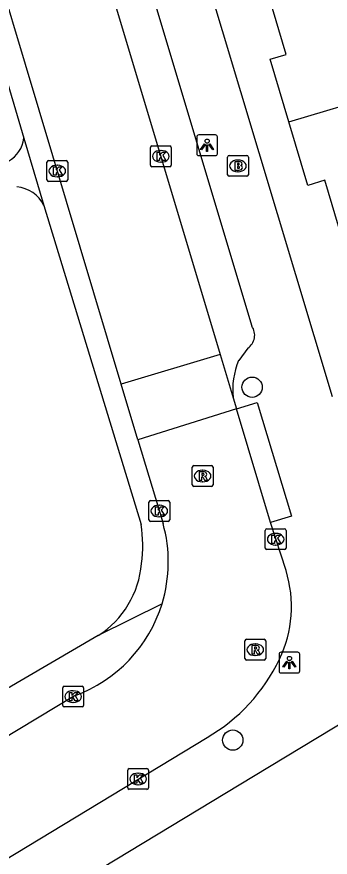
# Model space of a CAD drawing. Extents: x 157767 to 159171, y 387842 to 389425.
# Drawn here: x 158391.28 to 158406.35, y 388425.07 to 388465.56 of the extents above; entities that cross this region are included whole.
import ezdxf

# ---------------------------------------------------------------- set-up
doc = ezdxf.new("R2010")
doc.units = 0
for name, color, linetype in [('IMGEO_Boom', 7, 'Continuous'), ('IMGEO_Brandkraan', 7, 'Continuous'), ('IMGEO_Kolk', 7, 'Continuous'), ('IMGEO_Lichtpunt', 7, 'Continuous'), ('IMGEO_Pand', 7, 'Continuous'), ('IMGEO_Rijbaan_lokaal_open', 7, 'Continuous'), ('IMGEO_Rioolput', 7, 'Continuous'), ('IMGEO_Voetpad_open', 7, 'Continuous')]:
    doc.layers.add(name, color=color, linetype=linetype)

msp = doc.modelspace()

# ---------------------------------------------------------------- linework, layer by layer
at = {"layer": 'IMGEO_Boom'}
for centre in [(158402.599, 388447.71), (158401.669, 388430.71)]:
    msp.add_circle(centre, 0.489, dxfattribs=at)
at = {"layer": 'IMGEO_Brandkraan'}
for p, q in [((158401.416, 388457.948), (158401.416, 388458.8)), ((158401.491, 388458.874), (158402.343, 388458.874)), ((158401.904, 388458.654), (158401.929, 388458.654)), ((158402.417, 388458.8), (158402.417, 388457.948)), ((158402.343, 388457.874), (158401.491, 388457.874)), ((158401.927, 388458.094), (158401.902, 388458.094))]:
    msp.add_line(p, q, dxfattribs=at)
for points in [[(158401.416, 388457.948), (158401.416, 388458.8)], [(158401.491, 388458.874), (158402.343, 388458.874)], [(158401.764, 388458.574), (158401.764, 388458.174), (158401.977, 388458.174)], [(158401.995, 388458.574), (158401.764, 388458.574)], [(158402.417, 388458.8), (158402.417, 388457.948)], [(158401.943, 388458.493), (158401.889, 388458.493), (158401.889, 388458.417)], [(158401.889, 388458.417), (158401.942, 388458.417)], [(158401.951, 388458.341), (158401.889, 388458.341), (158401.889, 388458.26)], [(158401.889, 388458.26), (158401.951, 388458.26)], [(158402.343, 388457.874), (158401.491, 388457.874)]]:
    msp.add_lwpolyline(points, dxfattribs=at)
for centre, radius, start, end in [((158401.493, 388458.798), 0.0765, 91.552, 178.448), ((158401.493, 388458.798), 0.0765, 91.552, 178.448), ((158401.999, 388458.429), 0.145, 59.4692, 91.5367), ((158402.341, 388458.798), 0.0765, 1.552, 88.448), ((158402.341, 388458.798), 0.0765, 1.552, 88.448), ((158401.944, 388458.455), 0.0379, 267.8285, 90.9355), ((158401.952, 388458.3), 0.0404, 269.8759, 90.5077), ((158401.983, 388458.425), 0.251, 268.6676, 293.5347), ((158402.024, 388458.476), 0.0922, 285.5137, 58.1501), ((158402.029, 388458.284), 0.105, 301.3115, 78.989), ((158401.493, 388457.95), 0.0765, 181.552, 268.448), ((158401.493, 388457.95), 0.0765, 181.552, 268.448), ((158402.341, 388457.95), 0.0765, 271.552, 358.448), ((158402.341, 388457.95), 0.0765, 271.552, 358.448)]:
    msp.add_arc(centre, radius, start, end, dxfattribs=at)
for centre, major_axis, ratio, start_param, end_param in [((158401.903, 388458.374), (-0.387, 0.002), 0.722429, 4.712389, 7.853982), ((158401.928, 388458.374), (-0.39, 0.002), 0.717154, 1.570796, 4.712389)]:
    msp.add_ellipse(centre, major_axis=major_axis, ratio=ratio, start_param=start_param, end_param=end_param, dxfattribs=at)
at = {"layer": 'IMGEO_Kolk'}
for p, q in [((158397.706, 388458.409), (158397.706, 388459.261)), ((158397.781, 388459.335), (158398.633, 388459.335)), ((158398.194, 388459.115), (158398.219, 388459.115)), ((158398.707, 388459.261), (158398.707, 388458.409)), ((158392.801, 388458.627), (158393.653, 388458.627)), ((158392.726, 388457.701), (158392.726, 388458.553)), ((158393.214, 388458.407), (158393.239, 388458.407)), ((158393.727, 388458.553), (158393.727, 388457.701)), ((158398.633, 388458.335), (158397.781, 388458.335)), ((158398.217, 388458.555), (158398.192, 388458.555)), ((158393.237, 388457.847), (158393.212, 388457.847)), ((158393.653, 388457.627), (158392.801, 388457.627)), ((158397.632, 388441.32), (158397.632, 388442.172)), ((158397.707, 388442.246), (158398.559, 388442.246)), ((158398.12, 388442.026), (158398.145, 388442.026)), ((158398.633, 388442.172), (158398.633, 388441.32)), ((158398.559, 388441.246), (158397.707, 388441.246)), ((158398.143, 388441.466), (158398.118, 388441.466)), ((158403.232, 388439.961), (158403.232, 388440.813)), ((158403.307, 388440.887), (158404.159, 388440.887)), ((158404.233, 388440.813), (158404.233, 388439.961)), ((158403.72, 388440.667), (158403.745, 388440.667)), ((158403.743, 388440.107), (158403.718, 388440.107)), ((158404.159, 388439.887), (158403.307, 388439.887)), ((158393.489, 388432.379), (158393.489, 388433.231)), ((158393.564, 388433.305), (158394.416, 388433.305)), ((158393.977, 388433.085), (158394.002, 388433.085)), ((158394.49, 388433.231), (158394.49, 388432.379)), ((158394.416, 388432.305), (158393.564, 388432.305)), ((158394, 388432.525), (158393.975, 388432.525)), ((158396.613, 388428.412), (158396.613, 388429.264)), ((158396.688, 388429.338), (158397.54, 388429.338)), ((158397.101, 388429.118), (158397.126, 388429.118)), ((158397.614, 388429.264), (158397.614, 388428.412)), ((158397.54, 388428.338), (158396.688, 388428.338)), ((158397.124, 388428.558), (158397.099, 388428.558))]:
    msp.add_line(p, q, dxfattribs=at)
for points in [[(158397.706, 388458.409), (158397.706, 388459.261)], [(158397.781, 388459.335), (158398.633, 388459.335)], [(158398.027, 388459.035), (158398.15, 388459.035), (158398.15, 388458.884), (158398.28, 388459.035), (158398.444, 388459.035), (158398.298, 388458.884), (158398.451, 388458.635), (158398.299, 388458.635), (158398.214, 388458.799), (158398.15, 388458.732), (158398.15, 388458.635), (158398.027, 388458.635), (158398.027, 388459.035)], [(158398.707, 388459.261), (158398.707, 388458.409)], [(158392.801, 388458.627), (158393.653, 388458.627)], [(158392.726, 388457.701), (158392.726, 388458.553)], [(158393.047, 388458.327), (158393.17, 388458.327), (158393.17, 388458.176), (158393.3, 388458.327), (158393.464, 388458.327), (158393.318, 388458.176), (158393.471, 388457.927), (158393.319, 388457.927), (158393.234, 388458.091), (158393.17, 388458.024), (158393.17, 388457.927), (158393.047, 388457.927), (158393.047, 388458.327)], [(158393.727, 388458.553), (158393.727, 388457.701)], [(158398.633, 388458.335), (158397.781, 388458.335)], [(158393.653, 388457.627), (158392.801, 388457.627)], [(158397.632, 388441.32), (158397.632, 388442.172)], [(158397.707, 388442.246), (158398.559, 388442.246)], [(158398.633, 388442.172), (158398.633, 388441.32)], [(158397.953, 388441.946), (158398.076, 388441.946), (158398.076, 388441.795), (158398.206, 388441.946), (158398.37, 388441.946), (158398.224, 388441.795), (158398.377, 388441.546), (158398.225, 388441.546), (158398.14, 388441.71), (158398.076, 388441.643), (158398.076, 388441.546), (158397.953, 388441.546), (158397.953, 388441.946)], [(158398.559, 388441.246), (158397.707, 388441.246)], [(158403.232, 388439.961), (158403.232, 388440.813)], [(158403.307, 388440.887), (158404.159, 388440.887)], [(158404.233, 388440.813), (158404.233, 388439.961)], [(158403.553, 388440.587), (158403.676, 388440.587), (158403.676, 388440.436), (158403.806, 388440.587), (158403.97, 388440.587), (158403.824, 388440.436), (158403.977, 388440.187), (158403.825, 388440.187), (158403.74, 388440.351), (158403.676, 388440.284), (158403.676, 388440.187), (158403.553, 388440.187), (158403.553, 388440.587)], [(158404.159, 388439.887), (158403.307, 388439.887)], [(158393.489, 388432.379), (158393.489, 388433.231)], [(158393.564, 388433.305), (158394.416, 388433.305)], [(158394.49, 388433.231), (158394.49, 388432.379)], [(158393.81, 388433.005), (158393.933, 388433.005), (158393.933, 388432.854), (158394.063, 388433.005), (158394.227, 388433.005), (158394.081, 388432.854), (158394.234, 388432.605), (158394.082, 388432.605), (158393.997, 388432.769), (158393.933, 388432.702), (158393.933, 388432.605), (158393.81, 388432.605), (158393.81, 388433.005)], [(158394.416, 388432.305), (158393.564, 388432.305)], [(158396.613, 388428.412), (158396.613, 388429.264)], [(158396.688, 388429.338), (158397.54, 388429.338)], [(158396.934, 388429.038), (158397.057, 388429.038), (158397.057, 388428.887), (158397.187, 388429.038), (158397.351, 388429.038), (158397.205, 388428.887), (158397.358, 388428.638), (158397.206, 388428.638), (158397.121, 388428.802), (158397.057, 388428.735), (158397.057, 388428.638), (158396.934, 388428.638), (158396.934, 388429.038)], [(158397.614, 388429.264), (158397.614, 388428.412)], [(158397.54, 388428.338), (158396.688, 388428.338)]]:
    msp.add_lwpolyline(points, dxfattribs=at)
for centre, start, end in [((158397.783, 388459.259), 91.552, 178.448), ((158397.783, 388459.259), 91.552, 178.448), ((158398.631, 388459.259), 1.552, 88.448), ((158398.631, 388459.259), 1.552, 88.448), ((158392.803, 388458.551), 91.552, 178.448), ((158392.803, 388458.551), 91.552, 178.448), ((158393.651, 388458.551), 1.552, 88.448), ((158393.651, 388458.551), 1.552, 88.448), ((158397.783, 388458.411), 181.552, 268.448), ((158397.783, 388458.411), 181.552, 268.448), ((158398.631, 388458.411), 271.552, 358.448), ((158398.631, 388458.411), 271.552, 358.448), ((158392.803, 388457.703), 181.552, 268.448), ((158392.803, 388457.703), 181.552, 268.448), ((158393.651, 388457.703), 271.552, 358.448), ((158393.651, 388457.703), 271.552, 358.448), ((158397.709, 388442.17), 91.552, 178.448), ((158397.709, 388442.17), 91.552, 178.448), ((158398.557, 388442.17), 1.552, 88.448), ((158398.557, 388442.17), 1.552, 88.448), ((158397.709, 388441.322), 181.552, 268.448), ((158397.709, 388441.322), 181.552, 268.448), ((158398.557, 388441.322), 271.552, 358.448), ((158398.557, 388441.322), 271.552, 358.448), ((158403.309, 388440.811), 91.552, 178.448), ((158403.309, 388440.811), 91.552, 178.448), ((158404.157, 388440.811), 1.552, 88.448), ((158404.157, 388440.811), 1.552, 88.448), ((158403.309, 388439.963), 181.552, 268.448), ((158403.309, 388439.963), 181.552, 268.448), ((158404.157, 388439.963), 271.552, 358.448), ((158404.157, 388439.963), 271.552, 358.448), ((158393.566, 388433.229), 91.552, 178.448), ((158393.566, 388433.229), 91.552, 178.448), ((158394.414, 388433.229), 1.552, 88.448), ((158394.414, 388433.229), 1.552, 88.448), ((158393.566, 388432.381), 181.552, 268.448), ((158393.566, 388432.381), 181.552, 268.448), ((158394.414, 388432.381), 271.552, 358.448), ((158394.414, 388432.381), 271.552, 358.448), ((158396.69, 388429.262), 91.552, 178.448), ((158396.69, 388429.262), 91.552, 178.448), ((158397.538, 388429.262), 1.552, 88.448), ((158397.538, 388429.262), 1.552, 88.448), ((158396.69, 388428.414), 181.552, 268.448), ((158396.69, 388428.414), 181.552, 268.448), ((158397.538, 388428.414), 271.552, 358.448), ((158397.538, 388428.414), 271.552, 358.448)]:
    msp.add_arc(centre, 0.0765, start, end, dxfattribs=at)
for centre, major_axis, ratio, start_param, end_param in [((158398.193, 388458.835), (-0.387, 0.002), 0.722429, 4.712389, 7.853982), ((158398.218, 388458.835), (-0.39, 0.002), 0.717154, 1.570796, 4.712389), ((158393.213, 388458.127), (-0.387, 0.002), 0.722429, 4.712389, 7.853982), ((158393.238, 388458.127), (-0.39, 0.002), 0.717154, 1.570796, 4.712389), ((158398.119, 388441.746), (-0.387, 0.002), 0.722429, 4.712389, 7.853982), ((158398.144, 388441.746), (-0.39, 0.002), 0.717154, 1.570796, 4.712389), ((158403.719, 388440.387), (-0.387, 0.002), 0.722429, 4.712389, 7.853982), ((158403.744, 388440.387), (-0.39, 0.002), 0.717154, 1.570796, 4.712389), ((158393.976, 388432.805), (-0.387, 0.002), 0.722429, 4.712389, 7.853982), ((158394.001, 388432.805), (-0.39, 0.002), 0.717154, 1.570796, 4.712389), ((158397.1, 388428.838), (-0.387, 0.002), 0.722429, 4.712389, 7.853982), ((158397.125, 388428.838), (-0.39, 0.002), 0.717154, 1.570796, 4.712389)]:
    msp.add_ellipse(centre, major_axis=major_axis, ratio=ratio, start_param=start_param, end_param=end_param, dxfattribs=at)
at = {"layer": 'IMGEO_Lichtpunt'}
for p, q in [((158400.838, 388459.864), (158400.03, 388459.864)), ((158400.838, 388459.864), (158400.03, 388459.864)), ((158399.936, 388459.769), (158399.936, 388458.962)), ((158399.936, 388459.769), (158399.936, 388458.962)), ((158400.932, 388458.962), (158400.932, 388459.769)), ((158400.932, 388458.962), (158400.932, 388459.769)), ((158400.03, 388458.868), (158400.838, 388458.868)), ((158400.03, 388458.868), (158400.838, 388458.868)), ((158403.896, 388434.846), (158403.896, 388434.039)), ((158403.896, 388434.846), (158403.896, 388434.039)), ((158404.798, 388434.941), (158403.99, 388434.941)), ((158404.798, 388434.941), (158403.99, 388434.941)), ((158404.892, 388434.039), (158404.892, 388434.846)), ((158404.892, 388434.039), (158404.892, 388434.846)), ((158403.99, 388433.945), (158404.798, 388433.945)), ((158403.99, 388433.945), (158404.798, 388433.945))]:
    msp.add_line(p, q, dxfattribs=at)
for points in [[(158400.31, 388459.433), (158400.349, 388459.405), (158400.161, 388459.143), (158400.123, 388459.17), (158400.31, 388459.433)], [(158400.412, 388459.385), (158400.459, 388459.385), (158400.459, 388459.063), (158400.412, 388459.063), (158400.412, 388459.385)], [(158400.522, 388459.405), (158400.56, 388459.432), (158400.747, 388459.17), (158400.708, 388459.142), (158400.522, 388459.405)], [(158404.27, 388434.51), (158404.309, 388434.482), (158404.121, 388434.22), (158404.083, 388434.247), (158404.27, 388434.51)], [(158404.372, 388434.462), (158404.419, 388434.462), (158404.419, 388434.14), (158404.372, 388434.14), (158404.372, 388434.462)], [(158404.482, 388434.482), (158404.52, 388434.509), (158404.707, 388434.247), (158404.668, 388434.219), (158404.482, 388434.482)]]:
    msp.add_lwpolyline(points, dxfattribs=at)
for centre in [(158400.435, 388459.567), (158404.395, 388434.644)]:
    msp.add_circle(centre, 0.0994, dxfattribs=at)
for centre, start, end in [((158400.03, 388459.769), 90, 180), ((158400.03, 388459.769), 90, 180), ((158400.838, 388459.769), 0, 90), ((158400.838, 388459.769), 0, 90), ((158400.03, 388458.962), 180, 270), ((158400.03, 388458.962), 180, 270), ((158400.838, 388458.962), 270, 0), ((158400.838, 388458.962), 270, 360), ((158403.99, 388434.846), 90, 180), ((158403.99, 388434.846), 90, 180), ((158404.798, 388434.846), 0, 90), ((158404.798, 388434.846), 0, 90), ((158403.99, 388434.039), 180, 270), ((158403.99, 388434.039), 180, 270), ((158404.798, 388434.039), 270, 0), ((158404.798, 388434.039), 270, 360)]:
    msp.add_arc(centre, 0.0946, start, end, dxfattribs=at)
at = {"layer": 'IMGEO_Pand'}
for points in [[(158404.367, 388460.492), (158403.465, 388463.516), (158404.239, 388463.747), (158403.397, 388466.572)], [(158404.367, 388460.492), (158413.182, 388463.123)], [(158406.939, 388454.874), (158406.102, 388457.68), (158405.279, 388457.435), (158404.367, 388460.492)]]:
    msp.add_lwpolyline(points, dxfattribs=at)
at = {"layer": 'IMGEO_Rijbaan_lokaal_open'}
for points in [[(158383.586, 388507.617), (158401.064, 388449.291)], [(158396.302, 388447.864), (158385.805, 388482.914)], [(158401.064, 388449.291), (158396.302, 388447.864)], [(158401.064, 388449.291), (158401.69, 388447.203)], [(158397.105, 388445.182), (158396.302, 388447.864)], [(158401.69, 388447.203), (158401.85, 388446.672)], [(158401.85, 388446.672), (158397.105, 388445.182)], [(158403.49, 388441.194), (158401.85, 388446.672)], [(158397.105, 388445.182), (158398.313, 388441.15)], [(158404.231, 388438.873), (158403.49, 388441.194)], [(158394.057, 388432.844), (158388.7, 388429.613)], [(158371.104, 388413.061), (158400.431, 388430.835)]]:
    msp.add_lwpolyline(points, dxfattribs=at)
for centre, radius, start, end in [((158391.685, 388439.296), 6.882, 342.9774, 15.6306), ((158398.625, 388437.147), 5.866, 334.3336, 17.1155), ((158391.697, 388439.297), 6.871, 290.0849, 342.9363), ((158396.141, 388438.287), 8.598, 299.9267, 334.6532)]:
    msp.add_arc(centre, radius, start, end, dxfattribs=at)
at = {"layer": 'IMGEO_Rioolput'}
for p, q in [((158399.717, 388443.006), (158399.717, 388443.858)), ((158399.792, 388443.932), (158400.644, 388443.932)), ((158400.205, 388443.712), (158400.23, 388443.712)), ((158400.718, 388443.858), (158400.718, 388443.006)), ((158400.644, 388442.932), (158399.792, 388442.932)), ((158400.228, 388443.152), (158400.203, 388443.152)), ((158402.251, 388434.64), (158402.251, 388435.492)), ((158402.326, 388435.566), (158403.178, 388435.566)), ((158403.252, 388435.492), (158403.252, 388434.64)), ((158402.739, 388435.346), (158402.764, 388435.346)), ((158402.762, 388434.786), (158402.737, 388434.786)), ((158403.178, 388434.566), (158402.326, 388434.566))]:
    msp.add_line(p, q, dxfattribs=at)
for points in [[(158399.717, 388443.006), (158399.717, 388443.858)], [(158399.792, 388443.932), (158400.644, 388443.932)], [(158400.306, 388443.63), (158400.054, 388443.632), (158400.054, 388443.232)], [(158400.718, 388443.858), (158400.718, 388443.006)], [(158400.054, 388443.232), (158400.178, 388443.232), (158400.178, 388443.394), (158400.189, 388443.394)], [(158400.232, 388443.551), (158400.178, 388443.551), (158400.178, 388443.47)], [(158400.178, 388443.47), (158400.23, 388443.47)], [(158400.236, 388443.365), (158400.307, 388443.232), (158400.447, 388443.232), (158400.382, 388443.358)], [(158400.644, 388442.932), (158399.792, 388442.932)], [(158402.251, 388434.64), (158402.251, 388435.492)], [(158402.326, 388435.566), (158403.178, 388435.566)], [(158403.252, 388435.492), (158403.252, 388434.64)], [(158402.84, 388435.264), (158402.588, 388435.266), (158402.588, 388434.866)], [(158402.766, 388435.185), (158402.712, 388435.185), (158402.712, 388435.104)], [(158402.712, 388435.104), (158402.764, 388435.104)], [(158402.588, 388434.866), (158402.712, 388434.866), (158402.712, 388435.028), (158402.723, 388435.028)], [(158402.77, 388434.999), (158402.841, 388434.866), (158402.981, 388434.866), (158402.916, 388434.992)], [(158403.178, 388434.566), (158402.326, 388434.566)]]:
    msp.add_lwpolyline(points, dxfattribs=at)
for centre, radius, start, end in [((158399.794, 388443.856), 0.0765, 91.552, 178.448), ((158399.794, 388443.856), 0.0765, 91.552, 178.448), ((158400.305, 388443.52), 0.109, 350.3612, 89.416), ((158400.642, 388443.856), 0.0765, 1.552, 88.448), ((158400.642, 388443.856), 0.0765, 1.552, 88.448), ((158400.188, 388443.341), 0.0533, 26.0293, 88.6989), ((158400.214, 388443.659), 0.19, 274.7715, 282.9687), ((158400.238, 388443.455), 0.0964, 77.0061, 93.1865), ((158400.252, 388443.512), 0.0378, 276.6634, 79.6772), ((158400.303, 388443.52), 0.112, 277.5842, 350.9817), ((158400.287, 388443.305), 0.108, 29.5134, 73.7905), ((158399.794, 388443.008), 0.0765, 181.552, 268.448), ((158399.794, 388443.008), 0.0765, 181.552, 268.448), ((158400.642, 388443.008), 0.0765, 271.552, 358.448), ((158400.642, 388443.008), 0.0765, 271.552, 358.448), ((158402.328, 388435.49), 0.0765, 91.552, 178.448), ((158402.328, 388435.49), 0.0765, 91.552, 178.448), ((158403.176, 388435.49), 0.0765, 1.552, 88.448), ((158403.176, 388435.49), 0.0765, 1.552, 88.448), ((158402.748, 388435.293), 0.19, 274.7715, 282.9687), ((158402.772, 388435.089), 0.0964, 77.0061, 93.1865), ((158402.786, 388435.146), 0.0378, 276.6634, 79.6772), ((158402.839, 388435.154), 0.109, 350.3612, 89.416), ((158402.837, 388435.154), 0.112, 277.5842, 350.9817), ((158402.722, 388434.975), 0.0533, 26.0293, 88.6989), ((158402.821, 388434.939), 0.108, 29.5134, 73.7905), ((158402.328, 388434.642), 0.0765, 181.552, 268.448), ((158402.328, 388434.642), 0.0765, 181.552, 268.448), ((158403.176, 388434.642), 0.0765, 271.552, 358.448), ((158403.176, 388434.642), 0.0765, 271.552, 358.448)]:
    msp.add_arc(centre, radius, start, end, dxfattribs=at)
for centre, major_axis, ratio, start_param, end_param in [((158400.204, 388443.432), (-0.387, 0.002), 0.722429, 4.712389, 7.853982), ((158400.229, 388443.432), (-0.39, 0.002), 0.717154, 1.570796, 4.712389), ((158402.738, 388435.066), (-0.387, 0.002), 0.722429, 4.712389, 7.853982), ((158402.763, 388435.066), (-0.39, 0.002), 0.717154, 1.570796, 4.712389)]:
    msp.add_ellipse(centre, major_axis=major_axis, ratio=ratio, start_param=start_param, end_param=end_param, dxfattribs=at)
at = {"layer": 'IMGEO_Voetpad_open'}
for points in [[(158406.469, 388447.241), (158390.637, 388500), (158386.842, 388512.645)], [(158385.765, 388506.636), (158387.769, 388500), (158392.348, 388484.817), (158402.584, 388450.649)], [(158384.839, 388482.622), (158386.228, 388478.005), (158391.623, 388459.705)], [(158391.623, 388459.705), (158392.578, 388456.466)], [(158392.578, 388456.466), (158397.262, 388441.093)], [(158402.392, 388449.598), (158401.952, 388448.995)], [(158401.85, 388446.672), (158402.846, 388446.97), (158404.486, 388441.492), (158403.49, 388441.194)], [(158407.565, 388442.696), (158410.448, 388433.658), (158402.668, 388428.951), (158372.214, 388410.527)], [(158398.266, 388437.281), (158395.189, 388435.746)], [(158395.189, 388435.746), (158390.642, 388433.078), (158389.777, 388434.491)]]:
    msp.add_lwpolyline(points, dxfattribs=at)
for centre, radius, start, end in [((158390.17, 388459.888), 1.464, 299.0355, 352.8164), ((158391.151, 388455.778), 1.584, 25.7459, 85.3607), ((158401.98, 388450.216), 0.743, 303.6663, 35.628), ((158405.223, 388447.602), 3.556, 156.9278, 186.4362), ((158390.895, 388440.117), 6.442, 351.9581, 8.7134), ((158392.759, 388439.566), 4.527, 302.4591, 355.5649)]:
    msp.add_arc(centre, radius, start, end, dxfattribs=at)

doc.saveas('drawing.dxf')
